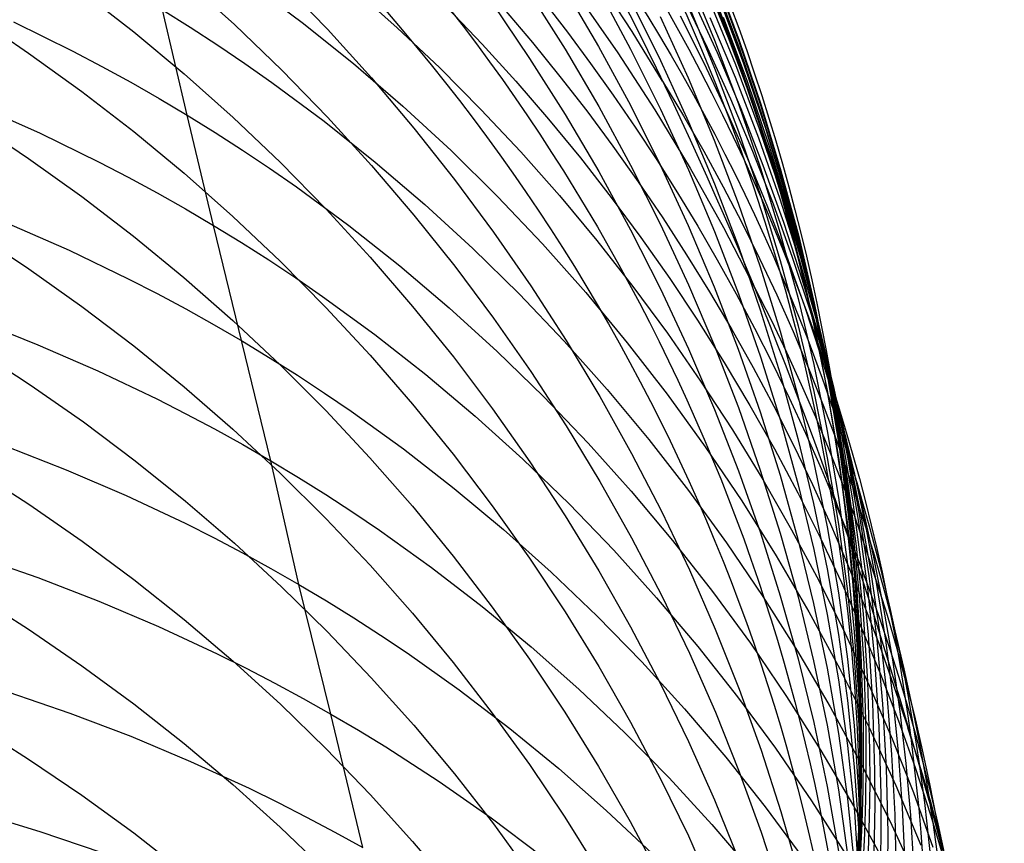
# Model space of a CAD drawing. Extents: x -383 to 1849, y -1185 to -529.
# Tile 613 of 656: x 421 to 428, y -929 to -923. Entities that reach past the tile are written whole.
import ezdxf

# ---------------------------------------------------------------- set-up
doc = ezdxf.new("R2010")
doc.units = 0
doc.layers.add('PREDEFINITO', color=7, linetype='CONTINUOUS')

msp = doc.modelspace()

# ---------------------------------------------------------------- linework, layer by layer
at = {"layer": 'PREDEFINITO'}
for p, q in [((425.7578, -922.6348, 584.6732), (425.9442, -923.086, 584.61)), ((425.8623, -922.6256, 566.4348), (426.0481, -923.0801, 566.4643)), ((425.9505, -922.6293, 577.165), (426.122, -923.0889, 577.1414)), ((422.1533, -922.6594, 608.433), (422.5033, -922.9746, 608.3038)), ((422.6115, -922.679, 539.7011), (422.9885, -922.9605, 539.8279)), ((422.8421, -922.6684, 606.3235), (423.1696, -923.0078, 606.1929)), ((425.122, -922.673, 551.6899), (425.3508, -923.0235, 551.7783)), ((425.9465, -922.6731, 573.5927), (426.1186, -923.134, 573.5833)), ((425.9501, -922.6423, 575.3171), (426.1217, -923.1025, 575.3048)), ((421.4095, -922.7364, 610.5391), (421.7813, -923.0259, 610.4127)), ((423.3569, -922.7185, 541.8095), (423.6701, -922.9974, 541.9231)), ((424.6188, -922.7456, 598.1704), (424.8732, -923.1504, 598.0523)), ((424.8718, -922.7167, 596.2074), (425.1131, -923.1313, 596.0954)), ((424.9726, -922.7759, 549.7981), (425.2518, -923.1769, 549.9097)), ((425.1149, -922.7275, 594.2502), (425.3429, -923.1508, 594.145)), ((425.7162, -922.7721, 559.1868), (425.893, -923.1379, 559.2432)), ((425.9626, -922.721, 571.8173), (426.1344, -923.1817, 571.8171)), ((424.3518, -922.8226, 600.1379), (424.6191, -923.217, 600.0141)), ((424.7187, -922.8072, 547.8635), (424.8896, -923.0285, 547.9314)), ((425.3422, -922.8003, 592.2954), (425.5565, -923.2329, 592.1975)), ((425.7578, -922.836, 586.5375), (425.9442, -923.286, 586.4656)), ((425.782, -922.7768, 561.0167), (425.963, -923.1739, 561.0689)), ((425.9087, -922.8077, 564.6463), (426.0943, -923.261, 564.6856)), ((425.9433, -922.7848, 580.8772), (426.1153, -923.2434, 580.8298)), ((425.9796, -922.7921, 570.0282), (426.1518, -923.2526, 570.0382)), ((422.1645, -923.6242, 535.8535), (421.9866, -922.8696, 537.6466)), ((421.9866, -922.8696, 537.6466), (422.1862, -922.9943, 537.7091)), ((424.0305, -922.8543, 543.9064), (424.2788, -923.1144, 544.0023)), ((424.4354, -922.863, 545.9109), (424.6384, -923.1025, 545.9915)), ((425.5559, -922.9155, 590.3475), (425.7564, -923.3562, 590.2575)), ((425.6979, -922.9125, 557.3689), (425.8671, -923.2491, 557.4286)), ((420.9194, -922.9556, 535.4834), (421.3434, -923.1646, 535.602)), ((422.5033, -922.9746, 608.3038), (422.8422, -923.3007, 608.1705)), ((422.9885, -922.9605, 539.8279), (423.355, -923.2546, 539.9584)), ((425.9113, -922.9233, 562.8515), (426.0915, -923.3524, 562.8982)), ((426.0071, -922.9208, 568.2448), (426.1791, -923.3815, 568.2647)), ((420.8315, -923.0459, 612.5721), (421.0264, -923.1787, 612.5105)), ((421.7813, -923.0259, 610.4127), (422.1424, -923.3273, 610.2817)), ((422.1862, -922.9943, 537.7091), (422.3833, -923.1226, 537.7726)), ((423.1696, -923.0078, 606.1929), (423.4855, -923.3574, 606.0589)), ((423.6701, -922.9974, 541.9231), (423.9745, -923.2855, 542.0391)), ((424.8896, -923.0285, 547.9314), (425.0562, -923.2528, 548)), ((425.3508, -923.0235, 551.7783), (425.5698, -923.3801, 551.8677)), ((422.3833, -923.1226, 537.7726), (422.578, -923.2541, 537.8372)), ((424.2788, -923.1144, 544.0023), (424.5203, -923.3806, 544.0997)), ((424.6384, -923.1025, 545.9915), (424.8361, -923.3463, 546.073)), ((425.9442, -923.086, 584.61), (426.1163, -923.5427, 584.5463)), ((426.0481, -923.0801, 566.4643), (426.2196, -923.5399, 566.4941)), ((426.1217, -923.1025, 575.3048), (426.2787, -923.5675, 575.2927)), ((426.122, -923.0889, 577.1414), (426.279, -923.5535, 577.1178)), ((421.0264, -923.1787, 612.5105), (421.4086, -923.4538, 612.3835)), ((421.3434, -923.1646, 535.602), (421.5521, -923.2743, 535.6631)), ((424.8732, -923.1504, 598.0523), (425.1144, -923.5627, 597.9324)), ((425.1131, -923.1313, 596.0954), (425.3411, -923.5529, 595.9819)), ((425.2518, -923.1769, 549.9097), (425.5178, -923.5867, 550.0229)), ((425.3429, -923.1508, 594.145), (425.5573, -923.5809, 594.0385)), ((425.893, -923.1379, 559.2432), (426.0601, -923.508, 559.3)), ((425.963, -923.1739, 561.0689), (426.1329, -923.5757, 561.1214)), ((426.1186, -923.134, 573.5833), (426.2761, -923.5997, 573.5739)), ((426.1344, -923.1817, 571.8171), (426.2916, -923.6473, 571.8171)), ((422.578, -923.2541, 537.8372), (422.7701, -923.389, 537.9028)), ((423.355, -923.2546, 539.9584), (423.7107, -923.5607, 540.0924)), ((424.6191, -923.217, 600.0141), (424.8734, -923.6193, 599.8882)), ((425.0562, -923.2528, 548), (425.2186, -923.4803, 548.0691)), ((425.5565, -923.2329, 592.1975), (425.757, -923.6718, 592.0984)), ((425.8671, -923.2491, 557.4286), (426.028, -923.5897, 557.4886)), ((426.0943, -923.261, 564.6856), (426.2657, -923.7197, 564.7251)), ((426.1153, -923.2434, 580.8298), (426.2728, -923.7068, 580.7821)), ((426.1518, -923.2526, 570.0382), (426.3093, -923.718, 570.0483)), ((421.5521, -923.2743, 535.6631), (421.7586, -923.3875, 535.7254)), ((422.1424, -923.3273, 610.2817), (422.4926, -923.64, 610.1462)), ((422.8422, -923.3007, 608.1705), (423.1697, -923.6374, 608.0333)), ((423.9745, -923.2855, 542.0391), (424.2699, -923.5824, 542.1573)), ((425.9442, -923.286, 586.4656), (426.1163, -923.7413, 586.3931)), ((421.7586, -923.3875, 535.7254), (421.9628, -923.5041, 535.7889)), ((422.7701, -923.389, 537.9028), (423.1465, -923.6684, 538.0371)), ((423.4855, -923.3574, 606.0589), (423.7895, -923.7166, 605.9215)), ((424.5203, -923.3806, 544.0997), (424.7551, -923.6527, 544.1985)), ((424.8361, -923.3463, 546.073), (425.0285, -923.5943, 546.1554)), ((425.7564, -923.3562, 590.2575), (425.9428, -923.8028, 590.1667)), ((426.0915, -923.3524, 562.8982), (426.2588, -923.7865, 562.9451)), ((426.1791, -923.3815, 568.2647), (426.3366, -923.847, 568.2848)), ((421.4086, -923.4538, 612.3835), (421.7805, -923.7411, 612.2514)), ((425.2186, -923.4803, 548.0691), (425.3766, -923.7108, 548.1388)), ((421.9628, -923.5041, 535.7889), (422.1645, -923.6242, 535.8535)), ((425.3411, -923.5529, 595.9819), (425.5554, -923.9813, 595.8669)), ((426.0601, -923.508, 559.3), (426.2175, -923.8823, 559.3571)), ((426.1163, -923.5427, 584.5463), (426.2738, -924.0042, 584.4823)), ((426.2196, -923.5399, 566.4941), (426.3765, -924.0046, 566.524)), ((420.678, -923.5613, 533.5676), (421.1096, -923.7541, 533.6872)), ((423.7107, -923.5607, 540.0924), (424.0554, -923.8785, 540.2296)), ((424.2699, -923.5824, 542.1573), (424.5562, -923.8879, 542.2778)), ((424.8734, -923.6193, 599.8882), (425.1147, -924.0292, 599.7602)), ((425.0285, -923.5943, 546.1554), (425.2155, -923.8463, 546.2387)), ((425.1144, -923.5627, 597.9324), (425.3423, -923.9822, 597.8106)), ((425.5178, -923.5867, 550.0229), (425.7702, -924.0049, 550.1375)), ((425.5573, -923.5809, 594.0385), (425.7579, -924.0171, 593.9307)), ((426.028, -923.5897, 557.4886), (426.1806, -923.934, 557.549)), ((426.1329, -923.5757, 561.1214), (426.2914, -923.982, 561.1743)), ((426.2761, -923.5997, 573.5739), (426.4188, -924.0697, 573.5647)), ((426.2787, -923.5675, 575.2927), (426.4209, -924.037, 575.2807)), ((426.279, -923.5535, 577.1178), (426.4212, -924.0224, 577.0943)), ((422.3531, -924.4151, 534.076), (422.1645, -923.6242, 535.8535)), ((422.1645, -923.6242, 535.8535), (422.3639, -923.7478, 535.9193)), ((422.4926, -923.64, 610.1462), (422.8318, -923.9637, 610.0063)), ((423.1465, -923.6684, 538.0371), (423.5124, -923.9603, 538.1752)), ((423.1697, -923.6374, 608.0333), (423.4856, -923.9842, 607.8923)), ((424.7551, -923.6527, 544.1985), (424.9828, -923.9305, 544.2986)), ((425.757, -923.6718, 592.0984), (425.9434, -924.1164, 591.9984)), ((426.2916, -923.6473, 571.8171), (426.4339, -924.1172, 571.8171)), ((421.1096, -923.7541, 533.6872), (421.5331, -923.9607, 533.8118)), ((421.7805, -923.7411, 612.2514), (422.1416, -924.0402, 612.1143)), ((422.3639, -923.7478, 535.9193), (422.5607, -923.8747, 535.9862)), ((423.7895, -923.7166, 605.9215), (424.0814, -924.0851, 605.7809)), ((425.3766, -923.7108, 548.1388), (425.5304, -923.9441, 548.209)), ((426.1163, -923.7413, 586.3931), (426.2738, -924.2015, 586.3201)), ((426.2657, -923.7197, 564.7251), (426.4224, -924.1832, 564.7649)), ((426.2728, -923.7068, 580.7821), (426.4155, -924.1746, 580.7343)), ((426.3093, -923.718, 570.0483), (426.4521, -924.1877, 570.0587)), ((420.8314, -923.8024, 614.4103), (421.0262, -923.9341, 614.3461)), ((425.9428, -923.8028, 590.1667), (426.1149, -924.2546, 590.075)), ((426.2588, -923.7865, 562.9451), (426.4129, -924.2252, 562.9923)), ((422.5607, -923.8747, 535.9862), (422.755, -924.005, 536.0542)), ((424.0554, -923.8785, 540.2296), (424.3888, -924.2075, 540.3699)), ((424.5562, -923.8879, 542.2778), (424.8331, -924.2015, 542.4002)), ((425.2155, -923.8463, 546.2387), (425.3972, -924.1021, 546.3227)), ((426.2175, -923.8823, 559.3571), (426.3649, -924.2604, 559.4146)), ((426.3366, -923.847, 568.2848), (426.4792, -924.3169, 568.3051)), ((421.0262, -923.9341, 614.3461), (421.4082, -924.2068, 614.2135)), ((421.5331, -923.9607, 533.8118), (421.7416, -924.0691, 533.876)), ((422.8318, -923.9637, 610.0063), (423.1596, -924.2978, 609.8624)), ((423.5124, -923.9603, 538.1752), (423.8675, -924.2643, 538.317)), ((424.9828, -923.9305, 544.2986), (425.2036, -924.2138, 544.4)), ((425.5304, -923.9441, 548.209), (425.6796, -924.1803, 548.2798)), ((426.1806, -923.934, 557.549), (426.3246, -924.2817, 557.6097)), ((422.1416, -924.0402, 612.1143), (422.4919, -924.3506, 611.9724)), ((422.755, -924.005, 536.0542), (422.9468, -924.1385, 536.1234)), ((423.4856, -923.9842, 607.8923), (423.7896, -924.3406, 607.7479)), ((425.1147, -924.0292, 599.7602), (425.3426, -924.4462, 599.6303)), ((425.3423, -923.9822, 597.8106), (425.5567, -924.4082, 597.6873)), ((425.5554, -923.9813, 595.8669), (425.756, -924.4158, 595.7504)), ((425.7579, -924.0171, 593.9307), (425.9443, -924.4592, 593.8218)), ((425.7702, -924.0049, 550.1375), (426.0089, -924.4309, 550.2533)), ((426.2738, -924.0042, 584.4823), (426.4164, -924.47, 584.4179)), ((426.2914, -923.982, 561.1743), (426.4385, -924.3923, 561.2274)), ((426.3765, -924.0046, 566.524), (426.5187, -924.4736, 566.5542)), ((426.4209, -924.037, 575.2807), (426.548, -924.5104, 575.2688)), ((426.4212, -924.0224, 577.0943), (426.5482, -924.4953, 577.0708)), ((421.7416, -924.0691, 533.876), (421.9478, -924.181, 533.9414)), ((424.0814, -924.0851, 605.7809), (424.3609, -924.4623, 605.6373)), ((425.3972, -924.1021, 546.3227), (425.5733, -924.3617, 546.4075)), ((425.9434, -924.1164, 591.9984), (426.1155, -924.5663, 591.8974)), ((426.4188, -924.0697, 573.5647), (426.5465, -924.5437, 573.5556)), ((426.4339, -924.1172, 571.8171), (426.5612, -924.591, 571.8173)), ((421.9478, -924.181, 533.9414), (422.1517, -924.2964, 534.0081)), ((422.9468, -924.1385, 536.1234), (423.3226, -924.4153, 536.2648)), ((425.6796, -924.1803, 548.2798), (425.8245, -924.4192, 548.351)), ((426.4155, -924.1746, 580.7343), (426.5431, -924.6462, 580.6864)), ((426.4224, -924.1832, 564.7649), (426.5643, -924.6511, 564.8049)), ((426.4521, -924.1877, 570.0587), (426.5797, -924.6614, 570.0691)), ((421.4082, -924.2068, 614.2135), (421.7798, -924.4916, 614.0756)), ((424.3888, -924.2075, 540.3699), (424.7107, -924.5472, 540.5132)), ((424.8331, -924.2015, 542.4002), (425.1006, -924.5229, 542.5247)), ((425.2036, -924.2138, 544.4), (425.4171, -924.5024, 544.5025)), ((426.1149, -924.2546, 590.075), (426.2724, -924.7112, 589.9827)), ((426.2738, -924.2015, 586.3201), (426.4164, -924.666, 586.2468)), ((426.4129, -924.2252, 562.9923), (426.5538, -924.6679, 563.0397)), ((422.1517, -924.2964, 534.0081), (422.3531, -924.4151, 534.076)), ((423.1596, -924.2978, 609.8624), (423.4758, -924.642, 609.7145)), ((423.8675, -924.2643, 538.317), (424.2116, -924.5799, 538.4622)), ((426.3246, -924.2817, 557.6097), (426.46, -924.6328, 557.6707)), ((426.3649, -924.2604, 559.4146), (426.5023, -924.642, 559.4722)), ((426.4792, -924.3169, 568.3051), (426.6067, -924.7906, 568.3255)), ((422.4919, -924.3506, 611.9724), (422.8311, -924.6719, 611.8261)), ((423.7896, -924.3406, 607.7479), (424.0815, -924.7062, 607.6)), ((425.5733, -924.3617, 546.4075), (425.7438, -924.6249, 546.493)), ((426.4385, -924.3923, 561.2274), (426.5738, -924.8062, 561.2807)), ((420.8851, -924.4028, 531.7875), (421.3168, -924.593, 531.9128)), ((422.7633, -926.1031, 530.5772), (422.3531, -924.4151, 534.076)), ((422.3531, -924.4151, 534.076), (422.5522, -924.5373, 534.1451)), ((423.3226, -924.4153, 536.2648), (423.6878, -924.7044, 536.4103)), ((424.3609, -924.4623, 605.6373), (424.6277, -924.8479, 605.4909)), ((425.3426, -924.4462, 599.6303), (425.5569, -924.8698, 599.4987)), ((425.5567, -924.4082, 597.6873), (425.7571, -924.8405, 597.5624)), ((425.756, -924.4158, 595.7504), (425.9424, -924.856, 595.6328)), ((425.8245, -924.4192, 548.351), (425.9648, -924.6606, 548.4227)), ((425.9443, -924.4592, 593.8218), (426.1165, -924.9065, 593.7119)), ((426.0089, -924.4309, 550.2533), (426.2335, -924.8642, 550.3702)), ((426.4164, -924.47, 584.4179), (426.544, -924.9397, 584.3532)), ((421.7798, -924.4916, 614.0756), (422.1408, -924.7881, 613.9325)), ((422.5522, -924.5373, 534.1451), (422.7487, -924.6629, 534.2154)), ((425.1006, -924.5229, 542.5247), (425.3585, -924.8519, 542.6509)), ((425.4171, -924.5024, 544.5025), (425.6234, -924.7961, 544.6061)), ((426.5187, -924.4736, 566.5542), (426.6457, -924.9465, 566.5845)), ((426.548, -924.5104, 575.2688), (426.6599, -924.9872, 575.2572)), ((426.5482, -924.4953, 577.0708), (426.66, -924.9716, 577.0475)), ((420.8325, -924.5955, 616.2325), (421.0273, -924.7258, 616.1657)), ((421.3168, -924.593, 531.9128), (421.7401, -924.7969, 532.0434)), ((424.2116, -924.5799, 538.4622), (424.5445, -924.9067, 538.6108)), ((424.7107, -924.5472, 540.5132), (425.0209, -924.8971, 540.6592)), ((426.1155, -924.5663, 591.8974), (426.273, -925.021, 591.7956)), ((426.5465, -924.5437, 573.5556), (426.6588, -925.021, 573.5466)), ((426.5612, -924.591, 571.8173), (426.6732, -925.0682, 571.8176)), ((422.7487, -924.6629, 534.2154), (422.9427, -924.7918, 534.2869)), ((422.8311, -924.6719, 611.8261), (423.1589, -925.0035, 611.6754)), ((423.4758, -924.642, 609.7145), (423.7801, -924.9957, 609.5629)), ((425.7438, -924.6249, 546.493), (425.9087, -924.8916, 546.5791)), ((425.9648, -924.6606, 548.4227), (426.1006, -924.9046, 548.4948)), ((426.4164, -924.666, 586.2468), (426.544, -925.1344, 586.1731)), ((426.46, -924.6328, 557.6707), (426.5867, -924.9868, 557.732)), ((426.5023, -924.642, 559.4722), (426.6294, -925.0269, 559.5301)), ((426.5431, -924.6462, 580.6864), (426.6553, -925.1213, 580.6384)), ((426.5538, -924.6679, 563.0397), (426.6811, -925.1143, 563.0873)), ((426.5643, -924.6511, 564.8049), (426.6912, -925.1229, 564.8451)), ((426.5797, -924.6614, 570.0691), (426.692, -925.1384, 570.0797)), ((421.0273, -924.7258, 616.1657), (421.4093, -924.9958, 616.0278)), ((423.6878, -924.7044, 536.4103), (424.0423, -925.0056, 536.5596)), ((424.0815, -924.7062, 607.6), (424.361, -925.0804, 607.449)), ((426.2724, -924.7112, 589.9827), (426.4151, -925.1722, 589.8897)), ((421.7401, -924.7969, 532.0434), (421.9485, -924.9039, 532.1106)), ((422.1408, -924.7881, 613.9325), (422.491, -925.0957, 613.7845)), ((422.9427, -924.7918, 534.2869), (423.1342, -924.9239, 534.3595)), ((425.6234, -924.7961, 544.6061), (425.8223, -925.0947, 544.7107)), ((426.5738, -924.8062, 561.2807), (426.6973, -925.2236, 561.3342)), ((426.6067, -924.7906, 568.3255), (426.7189, -925.2677, 568.346)), ((424.6277, -924.8479, 605.4909), (424.8818, -925.2413, 605.3418)), ((425.3585, -924.8519, 542.6509), (425.6066, -925.188, 542.7788)), ((425.5569, -924.8698, 599.4987), (425.7574, -925.2995, 599.3654)), ((425.7571, -924.8405, 597.5624), (425.9435, -925.2785, 597.4362)), ((425.9087, -924.8916, 546.5791), (426.0679, -925.1617, 546.6659)), ((425.9424, -924.856, 595.6328), (426.1145, -925.3015, 595.514)), ((421.9485, -924.9039, 532.1106), (422.1546, -925.0143, 532.1791)), ((423.1342, -924.9239, 534.3595), (423.5093, -925.1978, 534.508)), ((424.5445, -924.9067, 538.6108), (424.8659, -925.2441, 538.7624)), ((425.0209, -924.8971, 540.6592), (425.3191, -925.2569, 540.8077)), ((426.1006, -924.9046, 548.4948), (426.2317, -925.151, 548.5672)), ((426.1165, -924.9065, 593.7119), (426.274, -925.3586, 593.6011)), ((426.544, -924.9397, 584.3532), (426.6562, -925.4129, 584.2884)), ((426.6457, -924.9465, 566.5845), (426.7574, -925.4228, 566.6149)), ((421.4093, -924.9958, 616.0278), (421.7808, -925.2778, 615.8843)), ((422.1546, -925.0143, 532.1791), (422.3583, -925.1282, 532.2489)), ((423.1589, -925.0035, 611.6754), (423.4751, -925.3452, 611.5206)), ((423.7801, -924.9957, 609.5629), (424.0724, -925.3586, 609.4078)), ((424.0423, -925.0056, 536.5596), (424.3857, -925.3184, 536.7125)), ((426.273, -925.021, 591.7956), (426.4157, -925.48, 591.6932)), ((426.5867, -924.9868, 557.732), (426.7046, -925.3437, 557.7934)), ((426.6294, -925.0269, 559.5301), (426.7462, -925.4148, 559.5882)), ((426.6588, -925.021, 573.5466), (426.7555, -925.5012, 573.5378)), ((426.6599, -924.9872, 575.2572), (426.7561, -925.4669, 575.2457)), ((426.66, -924.9716, 577.0475), (426.7562, -925.4508, 577.0243)), ((420.6542, -925.096, 529.8953), (421.0926, -925.2704, 530.0208)), ((422.491, -925.0957, 613.7845), (422.83, -925.4142, 613.6317)), ((424.361, -925.0804, 607.449), (424.6279, -925.463, 607.295)), ((425.8223, -925.0947, 544.7107), (426.0138, -925.3979, 544.8163)), ((426.6732, -925.0682, 571.8176), (426.7696, -925.5483, 571.8181)), ((422.3583, -925.1282, 532.2489), (422.5596, -925.2454, 532.3199)), ((426.0679, -925.1617, 546.6659), (426.2212, -925.4349, 546.7532)), ((426.2317, -925.151, 548.5672), (426.3582, -925.3997, 548.6401)), ((426.4151, -925.1722, 589.8897), (426.5427, -925.637, 589.7963)), ((426.544, -925.1344, 586.1731), (426.6562, -925.6062, 586.0991)), ((426.6553, -925.1213, 580.6384), (426.752, -925.5992, 580.5904)), ((426.6811, -925.1143, 563.0873), (426.7947, -925.564, 563.135)), ((426.6912, -925.1229, 564.8451), (426.8027, -925.5981, 564.8854)), ((426.692, -925.1384, 570.0797), (426.7886, -925.6184, 570.0904)), ((422.5596, -925.2454, 532.3199), (422.7585, -925.366, 532.3922)), ((423.5093, -925.1978, 534.508), (423.8739, -925.484, 534.6607)), ((424.8659, -925.2441, 538.7624), (425.1755, -925.5917, 538.9169)), ((424.8818, -925.2413, 605.3418), (425.1227, -925.6422, 605.1902)), ((425.6066, -925.188, 542.7788), (425.8446, -925.5311, 542.9084)), ((426.6973, -925.2236, 561.3342), (426.8087, -925.6439, 561.3878)), ((421.0926, -925.2704, 530.0208), (421.5233, -925.4583, 530.1517)), ((421.7808, -925.2778, 615.8843), (422.1418, -925.5714, 615.7355)), ((425.3191, -925.2569, 540.8077), (425.605, -925.6259, 540.9586)), ((425.7574, -925.2995, 599.3654), (425.9438, -925.7349, 599.2307)), ((425.9435, -925.2785, 597.4362), (426.1156, -925.7216, 597.3088)), ((426.1145, -925.3015, 595.514), (426.2721, -925.7517, 595.3943)), ((426.7189, -925.2677, 568.346), (426.8155, -925.7477, 568.3667)), ((422.7585, -925.366, 532.3922), (422.9548, -925.49, 532.4658)), ((423.4751, -925.3452, 611.5206), (423.7794, -925.6963, 611.3618)), ((424.0724, -925.3586, 609.4078), (424.3522, -925.7301, 609.2493)), ((424.3857, -925.3184, 536.7125), (424.7179, -925.6422, 536.8689)), ((426.274, -925.3586, 593.6011), (426.4167, -925.815, 593.4895)), ((426.7046, -925.3437, 557.7934), (426.8135, -925.7031, 557.855)), ((420.8428, -925.4291, 618.0365), (421.0376, -925.5579, 617.9673)), ((421.5233, -925.4583, 530.1517), (421.9456, -925.6597, 530.2882)), ((422.83, -925.4142, 613.6317), (423.1577, -925.7429, 613.4744)), ((426.0138, -925.3979, 544.8163), (426.1976, -925.7056, 544.9228)), ((426.2212, -925.4349, 546.7532), (426.3688, -925.7112, 546.8411)), ((426.3582, -925.3997, 548.6401), (426.48, -925.6506, 548.7133)), ((426.6562, -925.4129, 584.2884), (426.7528, -925.8889, 584.2234)), ((426.7462, -925.4148, 559.5882), (426.8525, -925.8054, 559.6464)), ((426.7562, -925.4508, 577.0243), (426.8366, -925.9324, 577.0012)), ((426.7574, -925.4228, 566.6149), (426.8536, -925.9019, 566.6454)), ((422.9548, -925.49, 532.4658), (423.1486, -925.6172, 532.5405)), ((423.8739, -925.484, 534.6607), (424.2276, -925.7821, 534.8175)), ((424.6279, -925.463, 607.295), (424.8819, -925.8533, 607.1382)), ((426.4157, -925.48, 591.6932), (426.5432, -925.9429, 591.5901)), ((426.7555, -925.5012, 573.5378), (426.8365, -925.9837, 573.5292)), ((426.7561, -925.4669, 575.2457), (426.8366, -925.9491, 575.2344)), ((421.0376, -925.5579, 617.9673), (421.4195, -925.8247, 617.8243)), ((422.1418, -925.5714, 615.7355), (422.4919, -925.876, 615.5814)), ((425.1755, -925.5917, 538.9169), (425.4732, -925.9492, 539.0741)), ((425.8446, -925.5311, 542.9084), (426.0726, -925.8806, 543.0393)), ((426.752, -925.5992, 580.5904), (426.8329, -926.0795, 580.5424)), ((426.7696, -925.5483, 571.8181), (426.8502, -926.0308, 571.8187)), ((426.7947, -925.564, 563.135), (426.8943, -926.0166, 563.1828)), ((426.8027, -925.5981, 564.8854), (426.8987, -926.0762, 564.9258)), ((421.9456, -925.6597, 530.2882), (422.1535, -925.7655, 530.3584)), ((423.1486, -925.6172, 532.5405), (423.3398, -925.7477, 532.6165)), ((424.7179, -925.6422, 536.8689), (425.0386, -925.9767, 537.0285)), ((425.1227, -925.6422, 605.1902), (425.3502, -926.05, 605.0363)), ((425.605, -925.6259, 540.9586), (425.8785, -926.0039, 541.1117)), ((426.48, -925.6506, 548.7133), (426.5971, -925.9037, 548.7868)), ((426.5427, -925.637, 589.7963), (426.655, -926.1051, 589.7025)), ((426.6562, -925.6062, 586.0991), (426.7528, -926.0808, 586.025)), ((426.7886, -925.6184, 570.0904), (426.8695, -926.1008, 570.1012)), ((426.8087, -925.6439, 561.3878), (426.9079, -926.0668, 561.4415)), ((423.7794, -925.6963, 611.3618), (424.0716, -926.0565, 611.1993)), ((424.3522, -925.7301, 609.2493), (424.6195, -926.1098, 609.0876)), ((425.9438, -925.7349, 599.2307), (426.1158, -926.1755, 599.0947)), ((426.1156, -925.7216, 597.3088), (426.2731, -926.1695, 597.1803)), ((426.1976, -925.7056, 544.9228), (426.3738, -926.0176, 545.0301)), ((426.3688, -925.7112, 546.8411), (426.5104, -925.9905, 546.9295)), ((426.8135, -925.7031, 557.855), (426.9133, -926.0649, 557.9167)), ((422.1535, -925.7655, 530.3584), (422.3591, -925.8747, 530.43)), ((423.1577, -925.7429, 613.4744), (423.4738, -926.0815, 613.3128)), ((423.3398, -925.7477, 532.6165), (423.7144, -926.0181, 532.7718)), ((424.2276, -925.7821, 534.8175), (424.5704, -926.0917, 534.9781)), ((426.2721, -925.7517, 595.3943), (426.4148, -926.2063, 595.2737)), ((426.8155, -925.7477, 568.3667), (426.8964, -926.2301, 568.3874)), ((426.8525, -925.8054, 559.6464), (426.9482, -926.1984, 559.7046)), ((421.4195, -925.8247, 617.8243), (421.791, -926.1034, 617.6755)), ((422.3591, -925.8747, 530.43), (422.5624, -925.9872, 530.5029)), ((422.4919, -925.876, 615.5814), (422.8309, -926.1913, 615.4224)), ((424.8819, -925.8533, 607.1382), (425.1229, -926.2511, 606.9787)), ((426.0726, -925.8806, 543.0393), (426.2902, -926.2364, 543.1716)), ((426.4167, -925.815, 593.4895), (426.5443, -926.2753, 593.3773)), ((425.4732, -925.9492, 539.0741), (425.7587, -926.3159, 539.2338)), ((426.5432, -925.9429, 591.5901), (426.6555, -926.4091, 591.4866)), ((426.5971, -925.9037, 548.7868), (426.7093, -926.1588, 548.8606)), ((426.7528, -925.8889, 584.2234), (426.8336, -926.3673, 584.1584)), ((426.8366, -925.9324, 577.0012), (426.9009, -926.4161, 576.9783)), ((426.8366, -925.9491, 575.2344), (426.901, -926.4332, 575.2233)), ((426.8536, -925.9019, 566.6454), (426.934, -926.3834, 566.676)), ((420.8594, -925.995, 528.1367), (421.297, -926.1669, 528.2675)), ((422.5624, -925.9872, 530.5029), (422.7633, -926.1031, 530.5772)), ((423.7144, -926.0181, 532.7718), (424.0783, -926.3007, 532.9315)), ((425.0386, -925.9767, 537.0285), (425.3475, -926.3213, 537.1912)), ((425.8785, -926.0039, 541.1117), (426.1393, -926.3903, 541.2669)), ((426.3738, -926.0176, 545.0301), (426.5422, -926.3336, 545.1382)), ((426.5104, -925.9905, 546.9295), (426.646, -926.2725, 547.0183)), ((426.8365, -925.9837, 573.5292), (426.9014, -926.4682, 573.5207)), ((426.8943, -926.0166, 563.1828), (426.9798, -926.4715, 563.2306)), ((423.4738, -926.0815, 613.3128), (423.778, -926.4295, 613.147)), ((424.0716, -926.0565, 611.1993), (424.3515, -926.4253, 611.0333)), ((424.5704, -926.0917, 534.9781), (424.9018, -926.4123, 535.1423)), ((425.3502, -926.05, 605.0363), (425.5642, -926.4643, 604.8803)), ((426.7528, -926.0808, 586.025), (426.8336, -926.5579, 585.9507)), ((426.8329, -926.0795, 580.5424), (426.8978, -926.5618, 580.4946)), ((426.8502, -926.0308, 571.8187), (426.9148, -926.5152, 571.8194)), ((426.8987, -926.0762, 564.9258), (426.9789, -926.5567, 564.9662)), ((426.9079, -926.0668, 561.4415), (426.9947, -926.4921, 561.4952)), ((426.9133, -926.0649, 557.9167), (427.004, -926.4289, 557.9785)), ((421.791, -926.1034, 617.6755), (422.1518, -926.3934, 617.5211)), ((422.9645, -926.9894, 528.848), (422.7633, -926.1031, 530.5772)), ((422.7633, -926.1031, 530.5772), (422.9616, -926.2224, 530.6528)), ((424.6195, -926.1098, 609.0876), (424.874, -926.4973, 608.923)), ((426.655, -926.1051, 589.7025), (426.7517, -926.5762, 589.6083)), ((426.7093, -926.1588, 548.8606), (426.8167, -926.4159, 548.9346)), ((426.8695, -926.1008, 570.1012), (426.9342, -926.5851, 570.1122)), ((421.297, -926.1669, 528.2675), (421.7269, -926.3524, 528.4041)), ((422.8309, -926.1913, 615.4224), (423.1586, -926.5168, 615.2587)), ((422.9616, -926.2224, 530.6528), (423.1575, -926.3449, 530.7296)), ((426.1158, -926.1755, 599.0947), (426.2733, -926.6208, 598.9575)), ((426.2731, -926.1695, 597.1803), (426.4157, -926.6217, 597.0508)), ((426.4148, -926.2063, 595.2737), (426.5424, -926.6646, 595.1524)), ((426.8964, -926.2301, 568.3874), (426.9611, -926.7143, 568.4082)), ((426.9482, -926.1984, 559.7046), (427.0331, -926.5936, 559.763)), ((420.8326, -926.2871, 619.8277), (421.0275, -926.4146, 619.756)), ((424.0783, -926.3007, 532.9315), (424.4313, -926.5952, 533.0954)), ((425.1229, -926.2511, 606.9787), (425.3504, -926.6557, 606.8168)), ((426.2902, -926.2364, 543.1716), (426.4974, -926.598, 543.3051)), ((426.5443, -926.2753, 593.3773), (426.6565, -926.739, 593.2645)), ((426.646, -926.2725, 547.0183), (426.7755, -926.5572, 547.1076)), ((421.7269, -926.3524, 528.4041), (422.1485, -926.5513, 528.5465)), ((423.1575, -926.3449, 530.7296), (423.3508, -926.4708, 530.8078)), ((425.3475, -926.3213, 537.1912), (425.6445, -926.6757, 537.3568)), ((425.7587, -926.3159, 539.2338), (426.0317, -926.6915, 539.3959)), ((426.5422, -926.3336, 545.1382), (426.7026, -926.6535, 545.247)), ((426.8336, -926.3673, 584.1584), (426.8983, -926.8477, 584.0934)), ((421.0275, -926.4146, 619.756), (421.4097, -926.6788, 619.6077)), ((422.1518, -926.3934, 617.5211), (422.5018, -926.6944, 617.3613)), ((423.778, -926.4295, 613.147), (424.0702, -926.7865, 612.9774)), ((424.3515, -926.4253, 611.0333), (424.6187, -926.8023, 610.8639)), ((424.9018, -926.4123, 535.1423), (425.2217, -926.7435, 535.3099)), ((426.1393, -926.3903, 541.2669), (426.3871, -926.7847, 541.4239)), ((426.6555, -926.4091, 591.4866), (426.7522, -926.8781, 591.3828)), ((426.9009, -926.4161, 576.9783), (426.949, -926.9011, 576.9557)), ((426.901, -926.4332, 575.2233), (426.9491, -926.9187, 575.2124)), ((426.934, -926.3834, 566.676), (426.9983, -926.8669, 566.7066)), ((427.004, -926.4289, 557.9785), (427.0854, -926.7947, 558.0403)), ((423.1586, -926.5168, 615.2587), (423.4746, -926.8521, 615.0904)), ((423.3508, -926.4708, 530.8078), (423.5415, -926.5998, 530.8871)), ((424.874, -926.4973, 608.923), (425.1153, -926.8921, 608.7555)), ((425.5642, -926.4643, 604.8803), (425.7643, -926.8846, 604.7223)), ((426.9014, -926.4682, 573.5207), (426.9499, -926.9541, 573.5124)), ((426.9148, -926.5152, 571.8194), (426.963, -927.001, 571.8203)), ((426.9798, -926.4715, 563.2306), (427.0509, -926.9285, 563.2784)), ((426.9947, -926.4921, 561.4952), (427.069, -926.9193, 561.549)), ((422.1485, -926.5513, 528.5465), (422.356, -926.6558, 528.6198)), ((426.7517, -926.5762, 589.6083), (426.8326, -927.0496, 589.514)), ((426.7755, -926.5572, 547.1076), (426.8989, -926.8444, 547.1972)), ((426.8336, -926.5579, 585.9507), (426.8983, -927.0369, 585.8765)), ((426.8978, -926.5618, 580.4946), (426.9463, -927.0455, 580.4468)), ((426.9342, -926.5851, 570.1122), (426.9827, -927.071, 570.1232)), ((426.9789, -926.5567, 564.9662), (427.043, -927.0392, 565.0065)), ((422.356, -926.6558, 528.6198), (422.5612, -926.7637, 528.6945)), ((423.5415, -926.5998, 530.8871), (423.9151, -926.8672, 531.0494)), ((424.4313, -926.5952, 533.0954), (424.7732, -926.901, 533.2633)), ((425.3504, -926.6557, 606.8168), (425.5644, -927.0667, 606.6527)), ((426.2733, -926.6208, 598.9575), (426.4159, -927.0704, 598.8193)), ((426.4157, -926.6217, 597.0508), (426.5433, -927.0777, 596.9206)), ((426.4974, -926.598, 543.3051), (426.6939, -926.9652, 543.4398)), ((426.7026, -926.6535, 545.247), (426.8551, -926.977, 545.3563)), ((427.0331, -926.5936, 559.763), (427.1071, -926.9906, 559.8213)), ((421.4097, -926.6788, 619.6077), (421.7815, -926.9548, 619.4533)), ((422.5018, -926.6944, 617.3613), (422.8406, -927.006, 617.1964)), ((425.6445, -926.6757, 537.3568), (425.9292, -927.0393, 537.5249)), ((426.0317, -926.6915, 539.3959), (426.292, -927.0754, 539.56)), ((426.5424, -926.6646, 595.1524), (426.6548, -927.1262, 595.0304)), ((426.9611, -926.7143, 568.4082), (427.0095, -927.2, 568.429)), ((420.6474, -926.7841, 526.2771), (421.0919, -926.9401, 526.4072)), ((422.5612, -926.7637, 528.6945), (422.7641, -926.8749, 528.7706)), ((424.0702, -926.7865, 612.9774), (424.35, -927.1521, 612.804)), ((425.2217, -926.7435, 535.3099), (425.5298, -927.0848, 535.4807)), ((426.3871, -926.7847, 541.4239), (426.6218, -927.1865, 541.5825)), ((426.6565, -926.739, 593.2645), (426.7532, -927.2055, 593.1513)), ((427.0854, -926.7947, 558.0403), (427.1573, -927.1623, 558.1021)), ((423.4746, -926.8521, 615.0904), (423.7788, -927.1967, 614.9179)), ((423.9151, -926.8672, 531.0494), (424.2781, -927.1468, 531.2163)), ((424.6187, -926.8023, 610.8639), (424.8731, -927.187, 610.6915)), ((426.8983, -926.8477, 584.0934), (426.9467, -927.3295, 584.0285)), ((426.8989, -926.8444, 547.1972), (427.0161, -927.134, 547.2871)), ((426.9983, -926.8669, 566.7066), (427.0463, -927.3517, 566.7371)), ((421.0919, -926.9401, 526.4072), (421.5291, -927.1093, 526.5434)), ((422.7641, -926.8749, 528.7706), (422.9645, -926.9894, 528.848)), ((424.7732, -926.901, 533.2633), (425.1038, -927.2177, 533.4349)), ((425.1153, -926.8921, 608.7555), (425.3433, -927.2937, 608.5855)), ((425.7643, -926.8846, 604.7223), (425.9503, -927.3105, 604.5626)), ((426.7522, -926.8781, 591.3828), (426.8331, -927.3496, 591.2787)), ((426.949, -926.9011, 576.9557), (426.9805, -927.3872, 576.9332)), ((426.9491, -926.9187, 575.2124), (426.9806, -927.4053, 575.2018)), ((427.0509, -926.9285, 563.2784), (427.1074, -927.3871, 563.3262)), ((427.069, -926.9193, 561.549), (427.1305, -927.3481, 561.6026)), ((421.7815, -926.9548, 619.4533), (422.1427, -927.2421, 619.2931)), ((422.8406, -927.006, 617.1964), (423.168, -927.3276, 617.0266)), ((423.1946, -927.9195, 527.147), (422.9645, -926.9894, 528.848)), ((422.9645, -926.9894, 528.848), (423.1625, -927.1074, 528.9269)), ((426.6939, -926.9652, 543.4398), (426.8796, -927.3377, 543.5754)), ((426.8551, -926.977, 545.3563), (426.9994, -927.3039, 545.4663)), ((426.9499, -926.9541, 573.5124), (426.982, -927.4409, 573.5043)), ((426.963, -927.001, 571.8203), (426.9948, -927.4877, 571.8213)), ((427.1071, -926.9906, 559.8213), (427.1701, -927.3892, 559.8795)), ((425.5644, -927.0667, 606.6527), (425.7645, -927.4838, 606.4864)), ((425.9292, -927.0393, 537.5249), (426.2015, -927.4117, 537.6955)), ((426.292, -927.0754, 539.56), (426.5394, -927.4673, 539.7262)), ((426.4159, -927.0704, 598.8193), (426.5435, -927.5237, 598.6802)), ((426.5433, -927.0777, 596.9206), (426.6555, -927.5369, 596.7897)), ((426.8326, -927.0496, 589.514), (426.8975, -927.525, 589.4196)), ((426.8983, -927.0369, 585.8765), (426.9467, -927.5174, 585.8023)), ((426.9463, -927.0455, 580.4468), (426.9783, -927.5301, 580.3993)), ((426.9827, -927.071, 570.1232), (427.0145, -927.5577, 570.1343)), ((427.043, -927.0392, 565.0065), (427.0908, -927.5231, 565.0469)), ((421.5291, -927.1093, 526.5434), (421.9586, -927.292, 526.6855)), ((423.1625, -927.1074, 528.9269), (423.358, -927.2286, 529.0071)), ((424.2781, -927.1468, 531.2163), (424.6302, -927.4381, 531.3875)), ((424.35, -927.1521, 612.804), (424.6172, -927.5257, 612.6272)), ((425.5298, -927.0848, 535.4807), (425.826, -927.4358, 535.6545)), ((426.6548, -927.1262, 595.0304), (426.7515, -927.5908, 594.908)), ((427.0161, -927.134, 547.2871), (427.127, -927.4259, 547.3773)), ((420.8315, -927.1853, 621.6007), (421.0264, -927.3114, 621.5264)), ((423.7788, -927.1967, 614.9179), (424.071, -927.5502, 614.7413)), ((424.8731, -927.187, 610.6915), (425.1144, -927.5789, 610.5161)), ((425.1038, -927.2177, 533.4349), (425.4228, -927.5449, 533.6101)), ((426.6218, -927.1865, 541.5825), (426.843, -927.5954, 541.7427)), ((426.7532, -927.2055, 593.1513), (426.834, -927.6745, 593.0378)), ((427.0095, -927.2, 568.429), (427.0414, -927.6866, 568.4499)), ((427.1573, -927.1623, 558.1021), (427.2198, -927.5313, 558.1638)), ((421.9586, -927.292, 526.6855), (422.3797, -927.4879, 526.8335)), ((422.1427, -927.2421, 619.2931), (422.493, -927.5404, 619.1272)), ((423.358, -927.2286, 529.0071), (423.5509, -927.353, 529.0886)), ((425.3433, -927.2937, 608.5855), (425.5577, -927.7018, 608.4131)), ((421.0264, -927.3114, 621.5264), (421.4086, -927.5727, 621.3729)), ((423.168, -927.3276, 617.0266), (423.4838, -927.6589, 616.8521)), ((423.5509, -927.353, 529.0886), (423.7413, -927.4807, 529.1715)), ((425.9503, -927.3105, 604.5626), (426.1219, -927.7416, 604.4011)), ((426.8331, -927.3496, 591.2787), (426.8979, -927.823, 591.1744)), ((426.8796, -927.3377, 543.5754), (427.0543, -927.715, 543.7118)), ((426.9467, -927.3295, 584.0285), (426.9785, -927.8122, 583.9637)), ((426.9994, -927.3039, 545.4663), (427.1356, -927.6342, 545.5767)), ((427.0463, -927.3517, 566.7371), (427.0778, -927.8375, 566.7677)), ((427.1305, -927.3481, 561.6026), (427.179, -927.7782, 561.6562)), ((425.826, -927.4358, 535.6545), (426.1099, -927.796, 535.831)), ((426.2015, -927.4117, 537.6955), (426.4611, -927.7925, 537.8684)), ((426.9805, -927.3872, 576.9332), (426.9952, -927.8737, 576.911)), ((426.9806, -927.4053, 575.2018), (426.9954, -927.8923, 575.1915)), ((427.1074, -927.3871, 563.3262), (427.1492, -927.8469, 563.3738)), ((427.127, -927.4259, 547.3773), (427.2315, -927.7199, 547.4677)), ((427.1701, -927.3892, 559.8795), (427.2218, -927.7891, 559.9377)), ((422.3797, -927.4879, 526.8335), (422.5869, -927.5908, 526.9097)), ((423.7413, -927.4807, 529.1715), (424.1142, -927.7453, 529.3409)), ((424.6302, -927.4381, 531.3875), (424.9712, -927.7407, 531.5629)), ((425.7645, -927.4838, 606.4864), (425.9505, -927.9064, 606.3182)), ((426.5394, -927.4673, 539.7262), (426.7737, -927.8667, 539.894)), ((426.982, -927.4409, 573.5043), (426.9972, -927.9282, 573.4965)), ((426.9948, -927.4877, 571.8213), (427.0097, -927.9749, 571.8224)), ((421.4086, -927.5727, 621.3729), (421.7804, -927.8456, 621.2131)), ((422.493, -927.5404, 619.1272), (422.8321, -927.849, 618.956)), ((424.071, -927.5502, 614.7413), (424.3507, -927.9121, 614.5608)), ((424.6172, -927.5257, 612.6272), (424.8716, -927.9069, 612.4471)), ((425.4228, -927.5449, 533.6101), (425.7299, -927.8821, 533.7886)), ((426.5435, -927.5237, 598.6802), (426.6557, -927.9804, 598.5404)), ((426.6555, -927.5369, 596.7897), (426.7522, -927.9991, 596.6582)), ((426.8975, -927.525, 589.4196), (426.946, -928.0018, 589.3251)), ((426.9467, -927.5174, 585.8023), (426.9784, -927.9988, 585.7282)), ((426.9783, -927.5301, 580.3993), (426.9934, -928.0151, 580.352)), ((427.0145, -927.5577, 570.1343), (427.0295, -928.045, 570.1454)), ((427.0908, -927.5231, 565.0469), (427.1221, -928.008, 565.0871)), ((427.2198, -927.5313, 558.1638), (427.2726, -927.9015, 558.2255)), ((422.5869, -927.5908, 526.9097), (422.7919, -927.6971, 526.9874)), ((425.1144, -927.5789, 610.5161), (425.3423, -927.9777, 610.3379)), ((426.7515, -927.5908, 594.908), (426.8325, -928.0576, 594.7853)), ((426.843, -927.5954, 541.7427), (427.0506, -928.011, 541.9041)), ((427.1356, -927.6342, 545.5767), (427.2634, -927.9674, 545.6874)), ((422.7919, -927.6971, 526.9874), (422.9944, -927.8067, 527.0665)), ((423.4838, -927.6589, 616.8521), (423.7878, -927.9994, 616.6731)), ((425.5577, -927.7018, 608.4131), (425.7582, -928.1158, 608.2385)), ((426.834, -927.6745, 593.0378), (426.8988, -928.1455, 592.9241)), ((427.0414, -927.6866, 568.4499), (427.0565, -928.1736, 568.4707)), ((427.0543, -927.715, 543.7118), (427.2179, -928.0969, 543.849)), ((420.8787, -927.7589, 524.5575), (421.3226, -927.9123, 524.6926)), ((424.1142, -927.7453, 529.3409), (424.4765, -928.022, 529.5151)), ((424.9712, -927.7407, 531.5629), (425.3008, -928.0541, 531.7422)), ((426.1219, -927.7416, 604.4011), (426.279, -928.1773, 604.2383)), ((427.179, -927.7782, 561.6562), (427.2145, -928.2092, 561.7095)), ((427.2315, -927.7199, 547.4677), (427.3297, -928.0159, 547.5584)), ((421.7804, -927.8456, 621.2131), (422.1416, -928.1297, 621.0472)), ((422.8321, -927.849, 618.956), (423.1599, -928.1678, 618.7797)), ((422.9944, -927.8067, 527.0665), (423.1946, -927.9195, 527.147)), ((426.1099, -927.796, 535.831), (426.3813, -928.1649, 536.0101)), ((426.4611, -927.7925, 537.8684), (426.7077, -928.1812, 538.0432)), ((426.8979, -927.823, 591.1744), (426.9464, -928.2978, 591.0701)), ((426.9785, -927.8122, 583.9637), (426.9934, -928.2954, 583.8992)), ((427.0778, -927.8375, 566.7677), (427.0925, -928.3237, 566.7981)), ((427.1492, -927.8469, 563.3738), (427.176, -928.3074, 563.4213)), ((427.2218, -927.7891, 559.9377), (427.2623, -928.19, 559.9957)), ((421.3226, -927.9123, 524.6926), (421.7592, -928.0789, 524.834)), ((423.4219, -928.877, 525.4607), (423.1946, -927.9195, 527.147)), ((423.1946, -927.9195, 527.147), (423.3923, -928.0357, 527.2289)), ((424.3507, -927.9121, 614.5608), (424.6179, -928.2821, 614.3767)), ((424.8716, -927.9069, 612.4471), (425.1128, -928.2954, 612.2639)), ((425.7299, -927.8821, 533.7886), (426.025, -928.229, 533.9701)), ((425.9505, -927.9064, 606.3182), (426.1221, -928.3341, 606.1483)), ((426.7737, -927.8667, 539.894), (426.9945, -928.2731, 540.0635)), ((426.9952, -927.8737, 576.911), (426.9962, -928.117, 576.9001)), ((426.9954, -927.8923, 575.1915), (426.9964, -928.1358, 575.1864)), ((426.9972, -927.9282, 573.4965), (426.9984, -928.1718, 573.4926)), ((427.2726, -927.9015, 558.2255), (427.3156, -928.2728, 558.2871)), ((423.7878, -927.9994, 616.6731), (424.0796, -928.3487, 616.4898)), ((425.3423, -927.9777, 610.3379), (425.5566, -928.3828, 610.1573)), ((426.6557, -927.9804, 598.5404), (426.7524, -928.4398, 598.4)), ((426.7522, -927.9991, 596.6582), (426.8331, -928.4636, 596.5264)), ((426.9784, -927.9988, 585.7282), (426.9934, -928.4807, 585.6544)), ((427.0097, -927.9749, 571.8224), (427.0108, -928.2185, 571.823)), ((427.2634, -927.9674, 545.6874), (427.3828, -928.3035, 545.7986)), ((423.3923, -928.0357, 527.2289), (423.5874, -928.1552, 527.3123)), ((424.4765, -928.022, 529.5151), (424.8279, -928.3104, 529.6938)), ((425.3008, -928.0541, 531.7422), (425.6189, -928.3779, 531.9251)), ((426.8325, -928.0576, 594.7853), (426.8974, -928.5264, 594.6623)), ((426.946, -928.0018, 589.3251), (426.978, -928.4795, 589.2308)), ((426.9934, -928.0151, 580.352), (426.9946, -928.2576, 580.3284)), ((427.0295, -928.045, 570.1454), (427.0306, -928.2886, 570.151)), ((427.0506, -928.011, 541.9041), (427.2443, -928.4326, 542.0667)), ((427.1221, -928.008, 565.0871), (427.1366, -928.4933, 565.1272)), ((420.8318, -928.1184, 623.3551), (421.0266, -928.2431, 623.2783)), ((421.7592, -928.0789, 524.834), (422.188, -928.2587, 524.9815)), ((422.1416, -928.1297, 621.0472), (422.4919, -928.4247, 620.8755)), ((425.7582, -928.1158, 608.2385), (425.9447, -928.5354, 608.0619)), ((426.9962, -928.117, 576.9001), (426.9929, -928.3603, 576.8891)), ((426.9964, -928.1358, 575.1864), (426.9931, -928.3793, 575.1814)), ((427.2179, -928.0969, 543.849), (427.3702, -928.4831, 543.9868)), ((423.1599, -928.1678, 618.7797), (423.4761, -928.4961, 618.5984)), ((423.5874, -928.1552, 527.3123), (423.78, -928.2779, 527.397)), ((426.279, -928.1773, 604.2383), (426.4212, -928.6172, 604.0741)), ((426.3813, -928.1649, 536.0101), (426.6401, -928.5421, 536.1915)), ((426.7077, -928.1812, 538.0432), (426.9412, -928.5774, 538.22)), ((426.8988, -928.1455, 592.9241), (426.9472, -928.6179, 592.8103)), ((426.9984, -928.1718, 573.4926), (426.9953, -928.4153, 573.4888)), ((427.0565, -928.1736, 568.4707), (427.0576, -928.4171, 568.4811)), ((427.2145, -928.2092, 561.7095), (427.2367, -928.6407, 561.7627)), ((427.2623, -928.19, 559.9957), (427.2912, -928.5916, 560.0535)), ((421.0266, -928.2431, 623.2783), (421.4087, -928.5013, 623.1196)), ((422.188, -928.2587, 524.9815), (422.6084, -928.4516, 525.1352)), ((423.78, -928.2779, 527.397), (423.97, -928.4037, 527.483)), ((424.6179, -928.2821, 614.3767), (424.8722, -928.6596, 614.1891)), ((426.025, -928.229, 533.9701), (426.3079, -928.5849, 534.1545)), ((426.9946, -928.2576, 580.3284), (426.9915, -928.5001, 580.3049)), ((426.9945, -928.2731, 540.0635), (427.2017, -928.6861, 540.2343)), ((427.0108, -928.2185, 571.823), (427.0076, -928.462, 571.8237)), ((427.3156, -928.2728, 558.2871), (427.3488, -928.6448, 558.3485)), ((424.0796, -928.3487, 616.4898), (424.359, -928.7064, 616.3025)), ((424.8279, -928.3104, 529.6938), (425.1682, -928.61, 529.8769)), ((425.1128, -928.2954, 612.2639), (425.3408, -928.6905, 612.0779)), ((426.1221, -928.3341, 606.1483), (426.2792, -928.7665, 605.9769)), ((426.9464, -928.2978, 591.0701), (426.9783, -928.7735, 590.9659)), ((426.9934, -928.2954, 583.8992), (426.9945, -928.537, 583.867)), ((427.0306, -928.2886, 570.151), (427.0274, -928.5322, 570.1567)), ((427.0925, -928.3237, 566.7981), (427.0934, -928.5668, 566.8133)), ((427.176, -928.3074, 563.4213), (427.1875, -928.7682, 563.4686)), ((427.3828, -928.3035, 545.7986), (427.4936, -928.6422, 545.91)), ((423.97, -928.4037, 527.483), (424.3421, -928.6645, 527.659)), ((425.5566, -928.3828, 610.1573), (425.7571, -928.7938, 609.9743)), ((425.6189, -928.3779, 531.9251), (425.9251, -928.7117, 532.1115)), ((426.9929, -928.3603, 576.8891), (426.9853, -928.6034, 576.8783)), ((426.9931, -928.3793, 575.1814), (426.9855, -928.6226, 575.1765)), ((426.9953, -928.4153, 573.4888), (426.988, -928.6587, 573.4851)), ((427.0576, -928.4171, 568.4811), (427.0545, -928.6605, 568.4915)), ((422.4919, -928.4247, 620.8755), (422.8311, -928.73, 620.6982)), ((422.6084, -928.4516, 525.1352), (422.8153, -928.5531, 525.2144)), ((426.7524, -928.4398, 598.4), (426.8332, -928.9017, 598.2592)), ((426.8331, -928.4636, 596.5264), (426.8979, -928.93, 596.3943)), ((426.978, -928.4795, 589.2308), (426.9932, -928.9577, 589.1366)), ((426.9934, -928.4807, 585.6544), (426.9944, -928.7217, 585.6175)), ((427.0076, -928.462, 571.8237), (427.0001, -928.7054, 571.8244)), ((427.1366, -928.4933, 565.1272), (427.1374, -928.736, 565.1472)), ((427.2443, -928.4326, 542.0667), (427.4238, -928.8599, 542.2302)), ((427.3702, -928.4831, 543.9868), (427.511, -928.8731, 544.1252)), ((421.4087, -928.5013, 623.1196), (421.7804, -928.7711, 622.9544)), ((422.8153, -928.5531, 525.2144), (423.0198, -928.6578, 525.295)), ((423.4761, -928.4961, 618.5984), (423.7803, -928.8336, 618.4125)), ((425.9447, -928.5354, 608.0619), (426.1168, -928.96, 607.8835)), ((426.6401, -928.5421, 536.1915), (426.8859, -928.9272, 536.3751)), ((426.8974, -928.5264, 594.6623), (426.9459, -928.9967, 594.5393)), ((426.9915, -928.5001, 580.3049), (426.9841, -928.7424, 580.2815)), ((426.9945, -928.537, 583.867), (426.9913, -928.7786, 583.8349)), ((427.0274, -928.5322, 570.1567), (427.0199, -928.7756, 570.1623)), ((420.6585, -928.6239, 522.7197), (421.1083, -928.7614, 522.8531)), ((425.1682, -928.61, 529.8769), (425.4972, -928.9204, 530.0641)), ((426.3079, -928.5849, 534.1545), (426.5782, -928.9496, 534.3416)), ((426.4212, -928.6172, 604.0741), (426.5483, -929.0609, 603.9089)), ((426.9412, -928.5774, 538.22), (427.1613, -928.9805, 538.3983)), ((426.9472, -928.6179, 592.8103), (426.979, -929.0914, 592.6966)), ((426.9853, -928.6034, 576.8783), (426.9734, -928.8463, 576.8676)), ((426.9855, -928.6226, 575.1765), (426.9736, -928.8658, 575.1716)), ((427.0934, -928.5668, 566.8133), (427.0901, -928.8098, 566.8285)), ((427.2912, -928.5916, 560.0535), (427.3085, -928.9937, 560.1112)), ((423.0198, -928.6578, 525.295), (423.2221, -928.7658, 525.3771)), ((424.3421, -928.6645, 527.659), (424.7036, -928.9373, 527.8399)), ((424.359, -928.7064, 616.3025), (424.6259, -929.072, 616.1115)), ((424.8722, -928.6596, 614.1891), (425.1135, -929.0443, 613.9984)), ((425.3408, -928.6905, 612.0779), (425.5552, -929.092, 611.8892)), ((426.988, -928.6587, 573.4851), (426.9762, -928.9019, 573.4814)), ((427.0001, -928.7054, 571.8244), (426.9882, -928.9485, 571.8251)), ((427.0545, -928.6605, 568.4915), (427.047, -928.9037, 568.5019)), ((427.2017, -928.6861, 540.2343), (427.3949, -929.1051, 540.4063)), ((427.2367, -928.6407, 561.7627), (427.2455, -929.0725, 561.8157)), ((427.3488, -928.6448, 558.3485), (427.3721, -929.0174, 558.4097)), ((427.4936, -928.6422, 545.91), (427.5958, -928.9833, 546.0215)), ((421.1083, -928.7614, 522.8531), (421.5514, -928.912, 522.9931)), ((421.7804, -928.7711, 622.9544), (422.1415, -929.0519, 622.7829)), ((422.8311, -928.73, 620.6982), (423.1589, -929.0452, 620.5155)), ((423.2221, -928.7658, 525.3771), (423.4219, -928.877, 525.4607)), ((425.9251, -928.7117, 532.1115), (426.2193, -929.0549, 532.3012)), ((426.2792, -928.7665, 605.9769), (426.4214, -929.203, 605.8041)), ((426.9841, -928.7424, 580.2815), (426.9724, -928.9846, 580.2583)), ((426.9783, -928.7735, 590.9659), (426.9934, -929.2497, 590.8619)), ((426.9944, -928.7217, 585.6175), (426.9912, -928.9626, 585.5808)), ((427.0199, -928.7756, 570.1623), (427.008, -929.0189, 570.1679)), ((427.1374, -928.736, 565.1472), (427.134, -928.9787, 565.1672)), ((427.1875, -928.7682, 563.4686), (427.1837, -929.2289, 563.5156)), ((423.7803, -928.8336, 618.4125), (424.0725, -929.1799, 618.2221)), ((425.7571, -928.7938, 609.9743), (425.9435, -929.2102, 609.7892)), ((426.9734, -928.8463, 576.8676), (426.957, -929.089, 576.8569)), ((426.9913, -928.7786, 583.8349), (426.9838, -929.02, 583.8029)), ((427.0901, -928.8098, 566.8285), (427.0825, -929.0527, 566.8436))]:
    msp.add_line(p, q, dxfattribs=at)
at = {"layer": 'PREDEFINITO', "extrusion": (0.015277, -0.101694, -0.994698)}
msp.add_arc((269.6723, 1032.5175, -459.5051), 14.997, 132.05505, 314.63656, dxfattribs=at)
at = {"layer": 'PREDEFINITO', "extrusion": (-0.016803, 0.114563, -0.993274)}
msp.add_arc((-272.9784, -904.2278, -691.7372), 14.9417, 95.84327, 275.27872, dxfattribs=at)
at = {"layer": 'PREDEFINITO', "extrusion": (-0.016824, 0.171811, -0.984986)}
msp.add_arc((-319.5468, -848.6333, -745.3284), 14.9608, 82.65115, 280.09999, dxfattribs=at)
at = {"layer": 'PREDEFINITO', "extrusion": (-0.016915, 0.074595, -0.99707)}
msp.add_arc((-196.6236, -949.004, -653.3622), 14.9382, 107.32431, 274.63425, dxfattribs=at)
at = {"layer": 'PREDEFINITO', "extrusion": (-0.016833, 0.307513, -0.951395)}
msp.add_arc((-360.4746, -721.5646, -863.8014), 14.979, 55.83898, 295.27303, dxfattribs=at)
at = {"layer": 'PREDEFINITO', "extrusion": (-0.016807, 0.326121, -0.945179)}
msp.add_arc((-363.4913, -703.3477, -879.1413), 14.9744, 51.68409, 297.64988, dxfattribs=at)
at = {"layer": 'PREDEFINITO', "extrusion": (-0.740643, 0.285741, -0.608112)}
msp.add_arc((745.6872, 15.9015, -914.6435), 43.0525, 203.2697, 220.02582, dxfattribs=at)
at = {"layer": 'PREDEFINITO', "extrusion": (0.033705, -0.179692, -0.983145)}
msp.add_arc((234.0917, 1075.2075, -365.9666), 14.8565, 330.62998, 58.37375, dxfattribs=at)
at = {"layer": 'PREDEFINITO', "extrusion": (0.038406, -0.198978, -0.979251)}
msp.add_arc((228.9674, 1083.6463, -342.1755), 14.786, 335.29465, 55.29158, dxfattribs=at)
at = {"layer": 'PREDEFINITO', "extrusion": (0.042775, -0.218147, -0.974978)}
msp.add_arc((226.1352, 1091.0217, -318.4229), 14.7016, 339.9071, 52.17371, dxfattribs=at)
at = {"layer": 'PREDEFINITO', "extrusion": (0.04735, -0.237223, -0.970301)}
msp.add_arc((222.8814, 1098.0258, -294.443), 14.6055, 344.51246, 49.01345, dxfattribs=at)
at = {"layer": 'PREDEFINITO', "extrusion": (0.052053, -0.256262, -0.965205)}
msp.add_arc((219.6282, 1104.5796, -270.2118), 14.496, 349.08914, 45.76958, dxfattribs=at)
at = {"layer": 'PREDEFINITO', "extrusion": (0.05652, -0.27513, -0.959744)}
msp.add_arc((217.5503, 1110.3385, -246.0383), 14.3815, 353.71401, 42.48812, dxfattribs=at)

doc.saveas('drawing.dxf')
